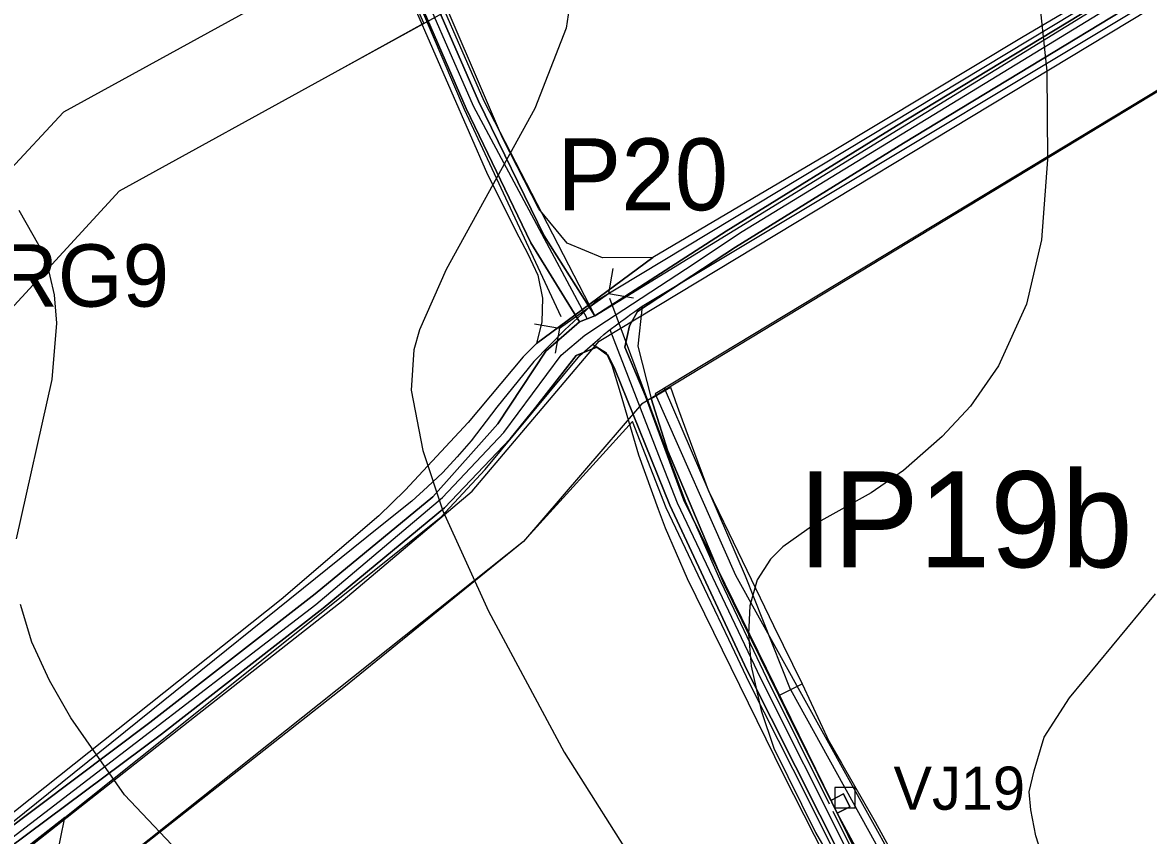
# Model space of a CAD drawing. Extents: x -1900516 to -575031, y -3809306 to -1157387.
# Drawn here: x -577854.1 to -577619.2, y -1159506.3 to -1159336.8 of the extents above; entities that cross this region are included whole.
import ezdxf

# ---------------------------------------------------------------- set-up
doc = ezdxf.new("R2010")
doc.units = 0
for name, color, linetype in [('01_PARCELY_NÁVRH_PC', 7, 'Continuous'), ('01_PARCELY_NÁVRH_ŽP', 7, 'Continuous'), ('01_PRVKY PSZ', 7, 'Continuous'), ('01_VRSTEVNICE', 7, 'Continuous'), ('02_KULTURY STAV', 7, 'Continuous'), ('03_PC_NÁVRH', 7, 'Continuous'), ('03_PC_OBJEKTY_NÁVRH', 7, 'Continuous'), ('04_ZPF_OP_ORGAN', 7, 'Continuous'), ('06_ÚSES_BK', 7, 'Continuous'), ('06_ÚSES_IP', 7, 'Continuous')]:
    doc.layers.add(name, color=color, linetype=linetype)

msp = doc.modelspace()

# ---------------------------------------------------------------- linework, layer by layer
at = {"layer": '01_PARCELY_NÁVRH_PC'}
for points in [[(-577594.03, -1159309.46), (-577645.7, -1159339.95), (-577685.13, -1159363.65), (-577722.63, -1159385.77), (-577746.9, -1159403.71), (-577749.65, -1159406.5), (-577761.17, -1159420.17), (-577774.26, -1159434.3), (-577779.8, -1159439.65), (-577800.12, -1159457.14), (-577929.4, -1159559.87)], [(-577857.48, -1159512.19), (-577845.3, -1159502.56), (-577829.8, -1159490.31), (-577766.84, -1159439.91), (-577757.6, -1159430.03), (-577737.86, -1159406.22), (-577735.2, -1159403.89), (-577733.62, -1159402.54), (-577732.84, -1159401.86), (-577732.44, -1159401.52), (-577732.24, -1159401.35), (-577732.14, -1159401.26), (-577732.09, -1159401.22), (-577729.62, -1159399.4), (-577729.28, -1159399.15), (-577728.67, -1159398.7), (-577728.1, -1159398.28), (-577727.18, -1159397.6), (-577726.38, -1159397.01), (-577725.83, -1159396.61), (-577724.82, -1159395.94), (-577589.73, -1159314.81)], [(-577776.22, -1159324.57), (-577757.11, -1159368.46), (-577750.59, -1159381.43), (-577748.71, -1159385), (-577746.61, -1159389.43), (-577745.64, -1159394.24), (-577745.77, -1159399.16), (-577746.9, -1159403.71), (-577722.63, -1159385.77), (-577733.14, -1159385.87), (-577740.49, -1159382.75), (-577746.41, -1159375.61), (-577753.96, -1159360.81), (-577769.71, -1159324.07)], [(-577686.75, -1159510.61), (-577695.4, -1159493.59), (-577715.36, -1159452.81), (-577719.95, -1159442.26), (-577721.42, -1159438.36), (-577725.54, -1159427.01), (-577729.34, -1159414), (-577731.12, -1159408.27), (-577732.28, -1159405.73), (-577735.2, -1159403.89), (-577733.62, -1159402.54), (-577732.84, -1159401.86), (-577732.44, -1159401.52), (-577732.24, -1159401.35), (-577732.14, -1159401.26), (-577732.09, -1159401.22), (-577729.62, -1159399.4), (-577729.28, -1159399.15), (-577728.67, -1159398.7), (-577728.1, -1159398.28), (-577727.18, -1159397.6), (-577726.38, -1159397.01), (-577725.83, -1159396.61), (-577724.82, -1159395.94), (-577725.75, -1159404.28), (-577723, -1159415.17), (-577719.57, -1159425.97), (-577708.97, -1159451), (-577707.8, -1159453.76), (-577696.34, -1159477.11), (-577693.08, -1159483.82), (-577691.42, -1159487.16), (-577689.76, -1159490.5), (-577688.16, -1159493.71), (-577685.53, -1159499.01), (-577682.85, -1159497.67), (-577681.51, -1159500.35), (-577684.19, -1159501.69), (-577668.36, -1159530.92)], [(-577572.25, -1160196.39), (-577749.83, -1159685.88), (-577843.01, -1159518.77), (-577847.07, -1159511.51), (-577845.3, -1159502.56), (-577857.48, -1159512.19), (-577849.85, -1159513.71), (-577753.04, -1159687.32), (-577664.31, -1159942.39)]]:
    msp.add_lwpolyline(points, dxfattribs=at)
at = {"layer": '01_PARCELY_NÁVRH_ŽP'}
msp.add_line((-577696.34, -1159477.11), (-577691.48, -1159474.69), dxfattribs=at)
msp.add_lwpolyline([(-577668.36, -1159530.92), (-577684.19, -1159501.69), (-577681.51, -1159500.35), (-577682.85, -1159497.67), (-577685.53, -1159499.01), (-577688.16, -1159493.71), (-577689.76, -1159490.5), (-577693.08, -1159483.82), (-577696.34, -1159477.11), (-577707.8, -1159453.76), (-577708.97, -1159451), (-577719.57, -1159425.97), (-577723, -1159415.17), (-577718.96, -1159412.85), (-577717.52, -1159416.79), (-577715.72, -1159421.7), (-577712.35, -1159430.9), (-577711.1, -1159434.29), (-577706.78, -1159443.23), (-577697.43, -1159462.57), (-577691.48, -1159474.69), (-577685.84, -1159486.82), (-577683.24, -1159491.25), (-577676.22, -1159503.51), (-577652.34, -1159547.19)], dxfattribs=at)
at = {"layer": '01_PRVKY PSZ'}
msp.add_line((-577770.38, -1159336.91), (-577778.41, -1159318.51), dxfattribs=at)
for points in [[(-577906.02, -1159450.34), (-577871.52, -1159412.81), (-577833.86, -1159371.85), (-577788.85, -1159347.08), (-577743.84, -1159322.31), (-577730.08, -1159294.15), (-577716.32, -1159265.99), (-577711.48, -1159234.11), (-577706.65, -1159202.24), (-577706.95, -1159173.13), (-577707.25, -1159144.01), (-577716.54, -1159144.84), (-577725.84, -1159145.67), (-577725.23, -1159173.78), (-577724.62, -1159201.89), (-577729.69, -1159230.93), (-577734.77, -1159259.98), (-577745.8, -1159283.31), (-577756.84, -1159306.64), (-577801.19, -1159331.04), (-577845.53, -1159355.45), (-577881.28, -1159393.87), (-577909.59, -1159424.31)], [(-577684.67, -1159500.57), (-577680.45, -1159500.57), (-577680.45, -1159496.35), (-577684.67, -1159496.35)]]:
    msp.add_lwpolyline(points, close=True, dxfattribs=at)
for points in [[(-577778.41, -1159318.51), (-577801.19, -1159331.04), (-577845.53, -1159355.45), (-577881.28, -1159393.87), (-577909.59, -1159424.31)], [(-577907.79, -1159437.42), (-577906.35, -1159447.96), (-577906.02, -1159450.34), (-577871.52, -1159412.81), (-577833.86, -1159371.85), (-577788.85, -1159347.08), (-577770.38, -1159336.91)]]:
    msp.add_lwpolyline(points, dxfattribs=at)
at = {"layer": '01_VRSTEVNICE'}
for points in [[(-577645.48, -1159299.9), (-577640.45, -1159346.88), (-577640.31, -1159365.34), (-577641.57, -1159382.12), (-577644.65, -1159395.54), (-577650.52, -1159408.4), (-577656.39, -1159416.79), (-577662.26, -1159423.08), (-577670.37, -1159430.21), (-577677.08, -1159434.83), (-577688.83, -1159441.4), (-577695.54, -1159446.15), (-577698.06, -1159448.67), (-577700.85, -1159453.01), (-577702.39, -1159458.46), (-577702.67, -1159464.33), (-577702.11, -1159471.04), (-577700.01, -1159480.27), (-577697.36, -1159488.1), (-577688.69, -1159505.72), (-577678.48, -1159523.33)], [(-577739.44, -1159329.54), (-577740.7, -1159337.93), (-577747.27, -1159354.71), (-577765.73, -1159388.27), (-577771.32, -1159400.85), (-577772.44, -1159405.05), (-577773, -1159413.44), (-577770.62, -1159426.02), (-577766.43, -1159438.6), (-577756.92, -1159459.58), (-577741.12, -1159488.94), (-577709.24, -1159539.28), (-577691.9, -1159569.48), (-577660.17, -1159628.76), (-577632.9, -1159683.29), (-577618.5, -1159725.24), (-577606.89, -1159767.18), (-577597.81, -1159810.53), (-577593.19, -1159827.31), (-577589, -1159839.89), (-577570.82, -1159877.64), (-577555.58, -1159907), (-577546.07, -1159927.98)], [(-577855.35, -1159444.48), (-577847.94, -1159411.2), (-577846.97, -1159399.45), (-577847.39, -1159393.58), (-577849.2, -1159385.75), (-577854.8, -1159375.96)], [(-577605.64, -1159574.23), (-577630.1, -1159533.12), (-577641.01, -1159511.87), (-577642.72, -1159506.39), (-577643.81, -1159500.96), (-577644.14, -1159497.23), (-577643.11, -1159492.85), (-577641.01, -1159485.86), (-577635.7, -1159477.61), (-577617.8, -1159455.94)], [(-577664.5, -1159725.52), (-577673.87, -1159694.2), (-577686.87, -1159656.72), (-577697.36, -1159633.23), (-577704.35, -1159621.49), (-577714.28, -1159607.79), (-577736.51, -1159582.76), (-577754.96, -1159564.3), (-577770.9, -1159550.04), (-577802.92, -1159525.57), (-577819.28, -1159512.15), (-577832.84, -1159497.89), (-577844.03, -1159481.81), (-577848.5, -1159473.98), (-577852.14, -1159466.01), (-577854.52, -1159458.18)]]:
    msp.add_lwpolyline(points, dxfattribs=at)
at = {"layer": '02_KULTURY STAV'}
for points in [[(-577453.33, -1159932.98), (-577467.29, -1159896.24), (-577498.64, -1159837.04), (-577534.21, -1159772.81), (-577560.75, -1159725.91), (-577602.16, -1159651.3), (-577633.1, -1159594.04), (-577680.11, -1159509.88), (-577716.19, -1159436.4), (-577724.13, -1159414.72), (-577728.44, -1159404.5), (-577727.52, -1159400.06), (-577725.8, -1159397.04), (-577705.35, -1159383.59), (-577670.33, -1159361.94), (-577595.71, -1159316.67), (-577525.91, -1159274.62), (-577419.07, -1159210.81), (-577370.38, -1159181.69), (-577355.79, -1159172.52), (-577351.72, -1159172.28)], [(-577351.72, -1159172.28), (-577355.79, -1159172.52), (-577370.38, -1159181.69), (-577419.07, -1159210.81), (-577525.91, -1159274.62), (-577595.71, -1159316.67), (-577670.33, -1159361.94), (-577705.35, -1159383.59), (-577725.8, -1159397.04), (-577727.52, -1159400.06), (-577728.44, -1159404.5), (-577724.13, -1159414.72), (-577716.19, -1159436.4), (-577680.11, -1159509.88), (-577633.1, -1159594.04), (-577602.16, -1159651.3), (-577560.75, -1159725.91), (-577534.21, -1159772.81), (-577498.64, -1159837.04), (-577467.29, -1159896.24), (-577453.33, -1159932.98)], [(-577351.72, -1159172.28), (-577355.79, -1159172.52), (-577370.38, -1159181.69), (-577419.07, -1159210.81), (-577525.91, -1159274.62), (-577595.71, -1159316.67), (-577670.33, -1159361.94), (-577705.35, -1159383.59), (-577725.8, -1159397.04), (-577727.52, -1159400.06), (-577728.44, -1159404.5), (-577724.13, -1159414.72), (-577716.19, -1159436.4), (-577680.11, -1159509.88), (-577633.1, -1159594.04), (-577602.16, -1159651.3), (-577560.75, -1159725.91), (-577534.21, -1159772.81), (-577498.64, -1159837.04), (-577467.29, -1159896.24), (-577453.33, -1159932.98)], [(-577782.06, -1159307.39), (-577761.55, -1159354.66), (-577748.08, -1159382.72), (-577737.91, -1159399.21), (-577744.93, -1159405.29), (-577754.95, -1159420.44), (-577768.5, -1159435.68), (-577793.07, -1159455.96), (-577827.53, -1159482.75), (-577858.71, -1159506.2)], [(-577779.5, -1159306), (-577758.96, -1159353.13), (-577745.28, -1159381.25), (-577734.71, -1159397.93), (-577737.91, -1159399.21), (-577748.08, -1159382.72), (-577761.55, -1159354.66), (-577782.06, -1159307.39)], [(-577597.7, -1159313.36), (-577671.8, -1159358.28), (-577707.34, -1159380.25), (-577734.71, -1159397.93), (-577745.28, -1159381.25), (-577758.96, -1159353.13), (-577779.5, -1159306)], [(-577858.71, -1159506.2), (-577827.53, -1159482.75), (-577793.07, -1159455.96), (-577768.5, -1159435.68), (-577754.95, -1159420.44), (-577744.93, -1159405.29), (-577737.91, -1159399.21), (-577734.71, -1159397.93), (-577707.34, -1159380.25), (-577671.8, -1159358.28), (-577597.7, -1159313.36)], [(-577858.71, -1159506.2), (-577827.53, -1159482.75), (-577793.07, -1159455.96), (-577768.5, -1159435.68), (-577754.95, -1159420.44), (-577744.93, -1159405.29), (-577737.91, -1159399.21), (-577734.71, -1159397.93), (-577707.34, -1159380.25), (-577671.8, -1159358.28), (-577597.7, -1159313.36)], [(-577857.06, -1159509.05), (-577825.12, -1159485.18), (-577791.36, -1159458.94), (-577766.07, -1159438.02), (-577752.41, -1159423.6), (-577747, -1159416.97), (-577738.64, -1159406.22), (-577734.32, -1159404.48), (-577731.93, -1159406.21), (-577730.53, -1159409.04), (-577719.08, -1159437.42), (-577703.03, -1159471.78), (-577682.68, -1159512.09), (-577636.06, -1159595.48), (-577605.28, -1159652.52)], [(-577605.28, -1159652.52), (-577636.06, -1159595.48), (-577682.68, -1159512.09), (-577703.03, -1159471.78), (-577719.08, -1159437.42), (-577730.53, -1159409.04), (-577731.93, -1159406.21), (-577734.32, -1159404.48), (-577738.64, -1159406.22), (-577747, -1159416.97), (-577752.41, -1159423.6), (-577766.07, -1159438.02), (-577791.36, -1159458.94), (-577825.12, -1159485.18), (-577857.06, -1159509.05)], [(-577605.28, -1159652.52), (-577636.06, -1159595.48), (-577682.68, -1159512.09), (-577703.03, -1159471.78), (-577719.08, -1159437.42), (-577730.53, -1159409.04), (-577731.93, -1159406.21), (-577734.32, -1159404.48), (-577738.64, -1159406.22), (-577747, -1159416.97), (-577752.41, -1159423.6), (-577766.07, -1159438.02), (-577791.36, -1159458.94), (-577825.12, -1159485.18), (-577857.06, -1159509.05)]]:
    msp.add_lwpolyline(points, dxfattribs=at)
at = {"layer": '03_PC_NÁVRH'}
for points in [[(-577862.38, -1159511.4), (-577827.59, -1159484.78), (-577810.24, -1159471.47), (-577792.9, -1159458.16), (-577766.5, -1159435.85), (-577753.7, -1159422.28), (-577741.75, -1159406.12), (-577736.83, -1159401.96), (-577732.28, -1159399), (-577715.84, -1159388.2), (-577703.96, -1159380.35), (-577656.14, -1159351.12), (-577608.33, -1159321.9)], [(-577773.69, -1159323.07), (-577760.12, -1159354.16), (-577736.31, -1159398.57)], [(-577731.59, -1159400.8), (-577721.41, -1159427.02), (-577717.55, -1159436.97), (-577708.86, -1159455.24), (-577700.18, -1159473.5), (-577682.13, -1159509.42), (-577664.09, -1159541.93), (-577646.05, -1159574.44), (-577627.22, -1159608.44), (-577611.61, -1159637.26), (-577589.69, -1159677.14), (-577574.96, -1159703.74), (-577561.28, -1159728.44), (-577541.2, -1159763.7), (-577526.46, -1159790.31), (-577504.18, -1159830.52), (-577486.28, -1159863.77), (-577468.49, -1159896.92), (-577451.55, -1159942.19)]]:
    msp.add_lwpolyline(points, dxfattribs=at)
at = {"layer": '03_PC_OBJEKTY_NÁVRH'}
for points in [[(-577406.02, -1159196.76), (-577734.64, -1159395.02), (-577741.01, -1159400.83), (-577747.44, -1159407.44), (-577755.14, -1159417.02), (-577760.49, -1159424.05), (-577763.45, -1159427.32), (-577766.41, -1159430.6), (-577769.64, -1159433.62), (-577772.86, -1159436.63), (-577779.8, -1159442.1), (-577896.24, -1159535.81), (-577948.42, -1159576.94), (-577952.95, -1159579.48), (-577957.91, -1159581.01), (-577961.35, -1159581.3), (-577963.09, -1159581.45), (-577968.25, -1159580.79), (-577970.69, -1159579.92), (-577973.14, -1159579.05), (-577977.56, -1159576.31)], [(-577741.75, -1159398.13), (-577761.89, -1159354.88), (-577775.27, -1159323.56)], [(-577730.95, -1159388.09), (-577731.86, -1159393.31), (-577726.63, -1159394.22)], [(-577742.08, -1159400.5), (-577731.86, -1159393.31)], [(-577685.76, -1159499.83), (-577698.83, -1159473.53), (-577708.4, -1159453.51), (-577715.81, -1159436.68), (-577731.59, -1159394.31)], [(-577747.31, -1159399.59), (-577742.08, -1159400.5), (-577743, -1159405.72)], [(-577627.85, -1159605.49), (-577680.43, -1159510.57), (-577685, -1159501.36)]]:
    msp.add_lwpolyline(points, dxfattribs=at)
at = {"layer": '04_ZPF_OP_ORGAN'}
for points in [[(-577344.06, -1159185.7), (-577722.16, -1159414.22), (-577705.37, -1159452.01), (-577644.65, -1159561.48), (-577595.68, -1159649.09), (-577529, -1159770.3), (-577480.38, -1159857.4), (-577459.5, -1159900.7), (-577268.63, -1160403.6)], [(-577116.07, -1160109.26), (-577240.74, -1159787.12), (-577247.48, -1159782.11), (-577256.46, -1159782.63), (-577268, -1159786.8), (-577271.35, -1159780.22), (-577080.19, -1159667.02), (-577032.09, -1159632.66), (-577040.56, -1159625.16), (-577131.06, -1159497.12), (-577201.15, -1159396.23), (-577290.21, -1159255.72), (-577344.06, -1159185.7), (-577722.16, -1159414.22), (-577705.37, -1159452.01), (-577644.65, -1159561.48), (-577595.68, -1159649.09), (-577529, -1159770.3), (-577480.38, -1159857.4), (-577459.5, -1159900.7), (-577268.63, -1160403.6)], [(-577784.96, -1159291), (-577757.85, -1159353.11), (-577734.71, -1159397.93), (-577567.46, -1159295.07)], [(-577784.96, -1159291), (-577757.85, -1159353.11), (-577734.71, -1159397.93), (-577567.46, -1159295.07)], [(-577921.7, -1159322.26), (-577920.82, -1159338.41), (-577936.61, -1159356.66), (-577949.98, -1159378.88), (-577927.88, -1159397.01), (-577911.38, -1159414.29), (-577904.47, -1159451.87), (-577902.36, -1159481.6), (-577913.48, -1159524.03), (-577934.53, -1159566.72), (-577894.54, -1159533.9), (-577876.63, -1159520.05), (-577858.71, -1159506.2), (-577827.53, -1159482.75), (-577810.3, -1159469.36), (-577793.07, -1159455.96), (-577768.5, -1159435.68), (-577754.95, -1159420.44), (-577744.93, -1159405.29), (-577737.91, -1159399.21), (-577748.08, -1159382.72), (-577761.55, -1159354.66), (-577771.81, -1159331.03)], [(-577921.7, -1159322.26), (-577920.82, -1159338.41), (-577936.61, -1159356.66), (-577949.98, -1159378.88), (-577927.88, -1159397.01), (-577911.38, -1159414.29), (-577904.47, -1159451.87), (-577902.36, -1159481.6), (-577913.48, -1159524.03), (-577934.53, -1159566.72), (-577894.54, -1159533.9), (-577876.63, -1159520.05), (-577858.71, -1159506.2), (-577827.53, -1159482.75), (-577810.3, -1159469.36), (-577793.07, -1159455.96), (-577768.5, -1159435.68), (-577754.95, -1159420.44), (-577744.93, -1159405.29), (-577737.91, -1159399.21), (-577748.08, -1159382.72), (-577761.55, -1159354.66), (-577771.81, -1159331.03)], [(-577415.69, -1160047.07), (-577470.06, -1159897.62), (-577591.88, -1159678.35), (-577602.84, -1159658.4), (-577613.8, -1159638.46), (-577629.41, -1159609.64), (-577638.82, -1159592.65), (-577648.24, -1159575.65), (-577657.26, -1159559.4), (-577666.28, -1159543.14), (-577684.34, -1159510.59), (-577693.38, -1159492.59), (-577702.43, -1159474.6), (-577706.77, -1159465.46), (-577711.12, -1159456.31), (-577719.85, -1159437.96), (-577726.83, -1159419.96), (-577749.63, -1159444.99), (-577831.08, -1159509.88), (-577736.21, -1159681.76), (-577557.78, -1160192.42)], [(-577613.8, -1159638.46), (-577629.41, -1159609.64), (-577638.82, -1159592.65), (-577648.24, -1159575.65), (-577657.26, -1159559.4), (-577666.28, -1159543.14), (-577684.34, -1159510.59), (-577693.38, -1159492.59), (-577702.43, -1159474.6), (-577706.77, -1159465.46), (-577711.12, -1159456.31), (-577719.85, -1159437.96), (-577726.83, -1159419.96), (-577749.63, -1159444.99), (-577831.08, -1159509.88), (-577736.21, -1159681.76), (-577557.78, -1160192.42)]]:
    msp.add_lwpolyline(points, dxfattribs=at)
at = {"layer": '06_ÚSES_BK'}
for p, q in [((-577733.79, -1159403.21), (-577351.72, -1159172.28)), ((-577326.33, -1159174.89), (-577725.02, -1159416.4)), ((-577760.31, -1159434.49), (-577733.79, -1159403.21)), ((-577725.02, -1159416.4), (-577749.63, -1159444.99))]:
    msp.add_line(p, q, dxfattribs=at)
for points in [[(-577940.6, -1159577.95), (-577819.18, -1159482.37), (-577787.18, -1159457.23), (-577760.31, -1159434.49)], [(-577749.63, -1159444.99), (-577787.07, -1159475.48), (-577933, -1159590.34)]]:
    msp.add_lwpolyline(points, dxfattribs=at)
at = {"layer": '06_ÚSES_IP'}
for points in [[(-577693.94, -1159475.92), (-577703.27, -1159452.26), (-577720.22, -1159413.05)], [(-577693.94, -1159475.92), (-577599.09, -1159647.45), (-577548.09, -1159738.45), (-577470.36, -1159884.07), (-577443.46, -1159945.51), (-577333.28, -1160243.95), (-577197.15, -1160604.94)]]:
    msp.add_lwpolyline(points, dxfattribs=at)

# ---------------------------------------------------------------- texts
at = {"layer": '01_PRVKY PSZ'}
msp.add_text('VJ19', height=9, dxfattribs=at).set_placement((-577672.42, -1159500.97))
at = {"layer": '03_PC_OBJEKTY_NÁVRH'}
msp.add_text('P20', height=15, dxfattribs=at).set_placement((-577742.59, -1159375.92))
at = {"layer": '04_ZPF_OP_ORGAN'}
msp.add_text('ORG9', height=13, dxfattribs=at).set_placement((-577872.8, -1159396.03))
at = {"layer": '06_ÚSES_IP'}
msp.add_text('IP19b', height=20, dxfattribs=at).set_placement((-577692.41, -1159450.39))

doc.saveas('drawing.dxf')
